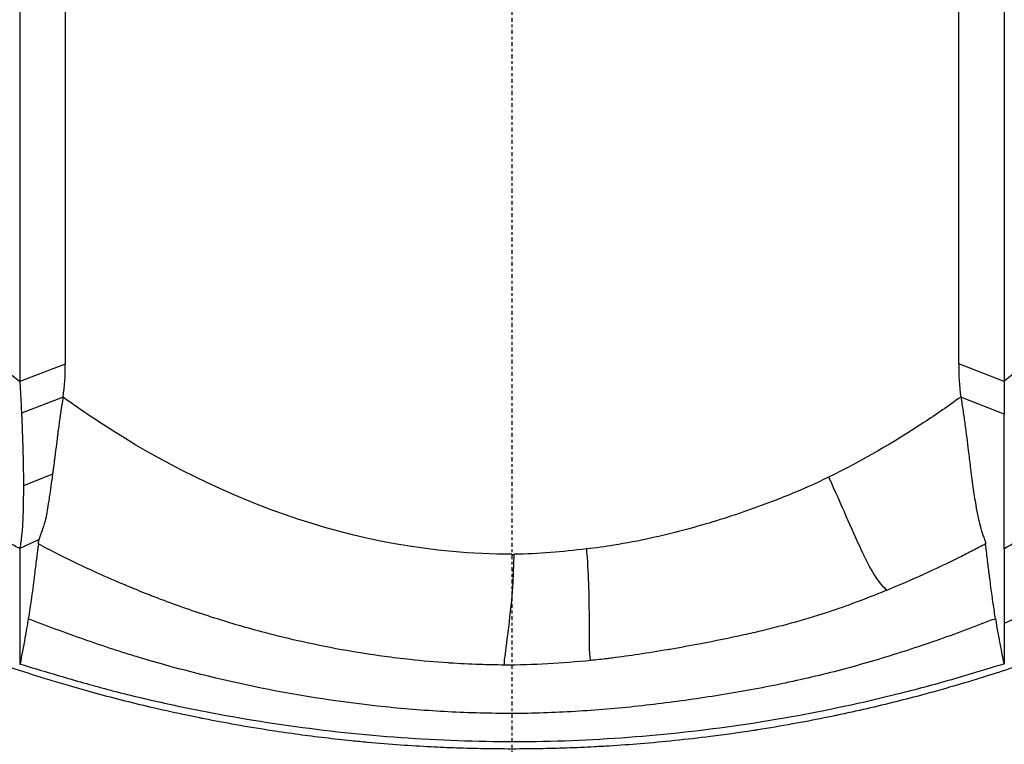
# Model space of a CAD drawing. Header units: millimetres. Extents: x 0 to 4378, y 0 to 2397.
# Tile 497 of 656: x 2233 to 2269, y 1175 to 1202. Entities that reach past the tile are written whole.
import ezdxf

# ---------------------------------------------------------------- set-up
doc = ezdxf.new("R2010")
doc.units = ezdxf.units.MM
doc.header["$LTSCALE"] = 0.2
doc.linetypes.add('CENTER2', pattern=[1.125, 0.75, -0.125, 0.125, -0.125])
doc.layers.add('02_Center Line', color=1, linetype='CENTER2')

# ---------------------------------------------------------------- blocks, each defined once
blk = doc.blocks.new('Blk$A16R2-0W24Z')
for p, q in [((16.473, 688.948), (16.474, 723.155)), ((-18.145, 722.509), (-18.145, 688.295)), ((18.147, 722.507), (18.145, 688.301)), ((-16.474, 688.933), (-18.145, 688.295)), ((18.145, 688.301), (16.473, 688.948)), ((18.145, 688.301), (18.144, 687.1)), ((-16.55, 687.722), (-18.085, 687.129)), ((18.144, 687.1), (16.552, 687.728)), ((-16.939, 684.883), (-18.014, 684.45)), ((-17.437, 682.474), (-18.148, 682.141)), ((-18.151, 677.883), (-18.137, 677.888)), ((-13.758, 676.4), (-13.759, 676.4)), ((13.757, 676.4), (13.756, 676.4))]:
    blk.add_line(p, q)
blk.add_arc((0, 736.1), 59, 252.45145, 252.45156)
for centre, major_axis, ratio, start_param, end_param in [((169.398, 970.578), (184.405, 284.559), 0.329504, 3.072186, 3.106934), ((-28.126, 689.07), (11.636, -0.777), 0.815749, 6.22281, 6.350476), ((32.255, 688.846), (-15.783, 0), 0.707125, 6.274075, 6.38352), ((-7.503, 764.032), (-10.363, 81.92), 0.526517, 3.075731, 3.077527)]:
    blk.add_ellipse(centre, major_axis=major_axis, ratio=ratio, start_param=start_param, end_param=end_param)
for points, knots in [([(-16.474, 723.155), (-16.474, 717.451), (-16.474, 711.748), (-16.474, 700.34), (-16.474, 694.637), (-16.474, 688.933)], [0.000001, 0.000001, 0.000001, 0.000001, 2.419796, 2.419796, 4.839592, 4.839592, 4.839592, 4.839592]), ([(29.204, 702.328), (29.049, 702.01), (28.888, 701.693), (28.56, 701.061), (28.392, 700.746), (28.045, 700.12), (27.866, 699.808), (27.503, 699.185), (27.317, 698.875), (26.745, 697.95), (26.346, 697.339), (25.507, 696.13), (25.068, 695.532), (24.153, 694.352), (23.678, 693.768), (22.683, 692.62), (22.167, 692.054), (21.091, 690.943), (20.536, 690.396), (19.663, 689.597), (19.366, 689.334), (18.915, 688.942), (18.764, 688.812), (18.534, 688.619), (18.456, 688.556), (18.301, 688.428), (18.223, 688.364), (18.145, 688.301)], [0, 0, 0, 0, 0.0625, 0.0625, 0.125, 0.125, 0.1875, 0.1875, 0.25, 0.25, 0.375, 0.375, 0.5, 0.5, 0.625, 0.625, 0.75, 0.75, 0.875, 0.875, 0.9375, 0.9375, 0.96875, 0.96875, 0.984375, 0.984375, 1, 1, 1, 1]), ([(48.916, 701.322), (48.614, 700.859), (48.307, 700.401), (47.746, 699.59), (47.494, 699.235), (46.892, 698.404), (46.539, 697.931), (45.811, 696.988), (45.438, 696.519), (44.863, 695.819), (44.667, 695.584), (44.106, 694.923), (43.738, 694.501), (43.113, 693.805), (42.859, 693.528), (42.512, 693.156), (42.421, 693.059), (42.128, 692.749), (41.925, 692.538), (41.311, 691.909), (40.896, 691.496), (40.365, 690.984), (40.256, 690.879), (39.707, 690.358), (39.261, 689.948), (38.503, 689.27), (38.193, 689), (37.422, 688.34), (36.957, 687.954), (36.195, 687.342), (35.901, 687.112), (35.158, 686.537), (34.704, 686.198), (34.049, 685.722), (33.851, 685.58), (33.555, 685.37), (33.458, 685.302), (33.167, 685.099), (32.973, 684.966), (32.277, 684.492), (31.77, 684.159), (31.08, 683.721), (30.9, 683.608), (30.186, 683.166), (29.649, 682.844), (28.739, 682.321), (28.371, 682.114), (27.382, 681.572), (26.757, 681.245), (25.822, 680.777), (25.516, 680.627), (24.581, 680.179), (23.947, 679.889), (23.233, 679.578), (23.158, 679.545), (22.915, 679.441), (22.747, 679.369), (22.179, 679.131), (21.776, 678.967), (20.967, 678.649), (20.56, 678.494), (19.814, 678.22), (19.474, 678.099), (18.78, 677.858), (18.426, 677.739), (17.709, 677.506), (17.346, 677.392), (16.609, 677.167), (16.233, 677.057), (15.635, 676.888), (15.412, 676.827), (14.847, 676.674), (14.504, 676.585), (13.805, 676.41), (13.449, 676.325), (12.716, 676.156), (12.339, 676.073), (11.937, 675.989), (11.911, 675.984), (11.854, 675.972), (11.822, 675.965), (11.697, 675.94), (11.604, 675.921), (11.125, 675.824), (10.738, 675.751), (9.92, 675.603), (9.487, 675.53), (9, 675.454), (8.947, 675.446), (8.369, 675.357), (7.844, 675.283), (6.882, 675.162), (6.447, 675.112), (5.587, 675.023), (5.164, 674.984), (4.361, 674.918), (3.982, 674.891), (3.416, 674.856), (3.229, 674.846), (2.701, 674.818), (2.358, 674.803), (1.682, 674.78), (1.348, 674.771), (0.692, 674.76), (0.371, 674.757), (0.033, 674.757), (0.016, 674.757), (-0.008, 674.757), (-0.017, 674.757), (-0.358, 674.757), (-0.691, 674.76), (-1.363, 674.772), (-1.703, 674.781), (-2.357, 674.804), (-2.671, 674.817), (-3.357, 674.852), (-3.73, 674.875), (-4.51, 674.93), (-4.917, 674.962), (-5.523, 675.018), (-5.722, 675.037), (-6.573, 675.124), (-7.224, 675.201), (-8.198, 675.334), (-8.522, 675.381), (-9.291, 675.498), (-9.736, 675.572), (-10.571, 675.72), (-10.962, 675.793), (-11.405, 675.881), (-11.458, 675.891), (-11.591, 675.918), (-11.672, 675.935), (-11.832, 675.967), (-11.91, 675.984), (-12.382, 676.083), (-12.774, 676.169), (-13.533, 676.345), (-13.9, 676.433), (-14.623, 676.615), (-14.978, 676.708), (-15.674, 676.898), (-16.015, 676.994), (-16.581, 677.16), (-16.807, 677.227), (-17.461, 677.426), (-17.887, 677.562), (-18.713, 677.834), (-19.111, 677.971), (-19.903, 678.251), (-20.295, 678.395), (-21.074, 678.69), (-21.459, 678.841), (-21.922, 679.028), (-22.001, 679.06), (-22.247, 679.16), (-22.413, 679.229), (-22.731, 679.363), (-22.884, 679.428), (-23.155, 679.544), (-23.273, 679.595), (-23.892, 679.866), (-24.39, 680.093), (-25.407, 680.572), (-25.924, 680.825), (-26.724, 681.232), (-27.009, 681.38), (-28.04, 681.926), (-28.779, 682.338), (-30.036, 683.076), (-30.558, 683.393), (-31.648, 684.08), (-32.217, 684.452), (-33.109, 685.058), (-33.436, 685.286), (-34.216, 685.84), (-34.664, 686.168), (-35.536, 686.826), (-35.961, 687.156), (-36.784, 687.813), (-37.183, 688.141), (-37.811, 688.671), (-38.042, 688.869), (-38.717, 689.457), (-39.156, 689.85), (-40.007, 690.638), (-40.42, 691.032), (-41.127, 691.727), (-41.425, 692.025), (-41.91, 692.523), (-42.1, 692.72), (-42.412, 693.049), (-42.535, 693.18), (-43.067, 693.751), (-43.469, 694.197), (-44.19, 695.021), (-44.51, 695.396), (-45.218, 696.247), (-45.602, 696.725), (-46.291, 697.607), (-46.596, 698.009), (-47.254, 698.898), (-47.603, 699.386), (-48.23, 700.289), (-48.51, 700.703), (-48.784, 701.12)], [0.1935014, 0.1935014, 0.1935014, 0.1935014, 0.2022331, 0.2022331, 0.2091416, 0.2091416, 0.2185354, 0.2185354, 0.2280897, 0.2280897, 0.2329689, 0.2329689, 0.2418944, 0.2418944, 0.2478794, 0.2478794, 0.25, 0.25, 0.2546633, 0.2546633, 0.2639429, 0.2639429, 0.2663325, 0.2663325, 0.2758971, 0.2758971, 0.2823778, 0.2823778, 0.291903, 0.291903, 0.2977948, 0.2977948, 0.3067459, 0.3067459, 0.3106171, 0.3106171, 0.3125, 0.3125, 0.3162386, 0.3162386, 0.325882, 0.325882, 0.3292645, 0.3292645, 0.3392493, 0.3392493, 0.3459883, 0.3459883, 0.3572216, 0.3572216, 0.3626411, 0.3626411, 0.3737034, 0.3737034, 0.375, 0.375, 0.3778908, 0.3778908, 0.3847543, 0.3847543, 0.3916277, 0.3916277, 0.3973126, 0.3973126, 0.4032105, 0.4032105, 0.4092058, 0.4092058, 0.4153802, 0.4153802, 0.4190268, 0.4190268, 0.4246386, 0.4246386, 0.430437, 0.430437, 0.4365692, 0.4365692, 0.4369794, 0.4369794, 0.4375, 0.4375, 0.4390149, 0.4390149, 0.445276, 0.445276, 0.4522603, 0.4522603, 0.453125, 0.453125, 0.4615649, 0.4615649, 0.4685384, 0.4685384, 0.4752936, 0.4752936, 0.4813116, 0.4813116, 0.4842692, 0.4842692, 0.4896834, 0.4896834, 0.4949482, 0.4949482, 0.5, 0.5, 0.5002568, 0.5002568, 0.5003876, 0.5003876, 0.505614, 0.505614, 0.5109657, 0.5109657, 0.5159157, 0.5159157, 0.5218046, 0.5218046, 0.5282643, 0.5282643, 0.5314191, 0.5314191, 0.541786, 0.541786, 0.5469596, 0.5469596, 0.55408, 0.55408, 0.5603558, 0.5603558, 0.5612004, 0.5612004, 0.5625, 0.5625, 0.5637682, 0.5637682, 0.5700935, 0.5700935, 0.5760487, 0.5760487, 0.5818443, 0.5818443, 0.5874405, 0.5874405, 0.5911611, 0.5911611, 0.5982452, 0.5982452, 0.6049205, 0.6049205, 0.6115549, 0.6115549, 0.6181384, 0.6181384, 0.6194974, 0.6194974, 0.622357, 0.622357, 0.625, 0.625, 0.6270506, 0.6270506, 0.6357771, 0.6357771, 0.6449367, 0.6449367, 0.6500388, 0.6500388, 0.6634534, 0.6634534, 0.6731077, 0.6731077, 0.6838293, 0.6838293, 0.6901228, 0.6901228, 0.6988953, 0.6988953, 0.7074051, 0.7074051, 0.7156068, 0.7156068, 0.7204553, 0.7204553, 0.7298402, 0.7298402, 0.738926, 0.738926, 0.7456432, 0.7456432, 0.75, 0.75, 0.7528673, 0.7528673, 0.7624117, 0.7624117, 0.7702153, 0.7702153, 0.7799043, 0.7799043, 0.7878707, 0.7878707, 0.7973388, 0.7973388, 0.8052283, 0.8052283, 0.8052283, 0.8052283]), ([(36.2, 700.842), (35.963, 700.395), (35.718, 699.95), (35.213, 699.064), (34.953, 698.623), (34.416, 697.747), (34.139, 697.311), (33.568, 696.446), (33.275, 696.015), (32.369, 694.734), (31.73, 693.892), (30.383, 692.236), (29.674, 691.423), (28.183, 689.831), (27.4, 689.051), (25.763, 687.533), (24.907, 686.793), (23.115, 685.364), (22.179, 684.674), (20.713, 683.686), (20.214, 683.364), (19.449, 682.893), (19.192, 682.739), (18.802, 682.51), (18.671, 682.434), (18.409, 682.283), (18.277, 682.208), (18.144, 682.134)], [-1, -1, -1, -1, -0.9375, -0.9375, -0.875, -0.875, -0.8125, -0.8125, -0.75, -0.75, -0.625, -0.625, -0.5, -0.5, -0.375, -0.375, -0.25, -0.25, -0.125, -0.125, -0.0625, -0.0625, -0.03125, -0.03125, -0.015625, -0.015625, 0, 0, 0, 0]), ([(38.217, 693.522), (38.097, 693.387), (37.977, 693.252), (37.628, 692.865), (37.397, 692.614), (36.929, 692.114), (36.692, 691.866), (36.214, 691.371), (35.973, 691.125), (35.483, 690.636), (35.235, 690.394), (34.728, 689.915), (34.47, 689.678), (33.947, 689.208), (33.682, 688.975), (32.881, 688.279), (32.339, 687.821), (31.233, 686.914), (30.671, 686.467), (29.808, 685.807), (29.522, 685.587), (28.921, 685.159), (28.62, 684.95), (28.007, 684.539), (27.697, 684.337), (27.071, 683.936), (26.755, 683.739), (26.276, 683.446), (26.113, 683.349), (25.794, 683.157), (25.63, 683.062), (25.14, 682.777), (24.812, 682.588), (24.15, 682.214), (23.815, 682.03), (23.308, 681.758), (23.137, 681.669), (22.794, 681.492), (22.622, 681.404), (21.757, 680.97), (21.053, 680.635), (19.615, 679.992), (18.89, 679.684), (18.144, 679.387)], [0.2959037, 0.2959037, 0.2959037, 0.2959037, 0.3125032, 0.3125032, 0.343753, 0.343753, 0.3750029, 0.3750029, 0.4062527, 0.4062527, 0.4375026, 0.4375026, 0.4687524, 0.4687524, 0.5000022, 0.5000022, 0.5625019, 0.5625019, 0.6250016, 0.6250016, 0.6562515, 0.6562515, 0.6875013, 0.6875013, 0.7187512, 0.7187512, 0.750001, 0.750001, 0.7656259, 0.7656259, 0.7812508, 0.7812508, 0.8125007, 0.8125007, 0.8437505, 0.8437505, 0.8593754, 0.8593754, 0.8750004, 0.8750004, 0.9375001, 0.9375001, 1.0000001, 1.0000001, 1.0000001, 1.0000001]), ([(-18.145, 688.295), (-18.133, 688.094), (-18.122, 687.897), (-18.102, 687.508), (-18.093, 687.317), (-18.085, 687.129)], [-0.1726595, -0.1726595, -0.1726595, -0.1726595, -0.0863353, -0.0863353, 0, 0, 0, 0]), ([(-16.55, 687.722), (-16.559, 687.67), (-16.568, 687.617), (-16.586, 687.509), (-16.595, 687.453), (-16.613, 687.341), (-16.621, 687.284), (-16.636, 687.185), (-16.643, 687.143), (-16.652, 687.082), (-16.654, 687.064), (-16.658, 687.037), (-16.659, 687.028), (-16.662, 687.013), (-16.663, 687.005), (-16.664, 686.994), (-16.665, 686.99), (-16.676, 686.911), (-16.687, 686.834), (-16.708, 686.677), (-16.719, 686.597), (-16.736, 686.467), (-16.742, 686.419), (-16.752, 686.345), (-16.755, 686.321), (-16.759, 686.286), (-16.76, 686.276), (-16.763, 686.252), (-16.765, 686.238), (-16.771, 686.19), (-16.776, 686.156), (-16.784, 686.087), (-16.789, 686.051), (-16.797, 685.983), (-16.801, 685.951), (-16.807, 685.909), (-16.808, 685.901), (-16.809, 685.891), (-16.809, 685.889), (-16.81, 685.886), (-16.81, 685.884), (-16.815, 685.841), (-16.82, 685.803), (-16.829, 685.729), (-16.834, 685.693), (-16.842, 685.629), (-16.845, 685.601), (-16.851, 685.553), (-16.854, 685.532), (-16.857, 685.505), (-16.858, 685.498), (-16.866, 685.437), (-16.873, 685.384), (-16.887, 685.274), (-16.894, 685.217), (-16.909, 685.105), (-16.916, 685.051), (-16.926, 684.974), (-16.93, 684.95), (-16.935, 684.912), (-16.937, 684.898), (-16.939, 684.883)], [0, 0, 0, 0, 0.0559167, 0.0559167, 0.1127767, 0.1127767, 0.1705122, 0.1705122, 0.2140703, 0.2140703, 0.233127, 0.233127, 0.2421945, 0.2421945, 0.2499016, 0.2499016, 0.2539263, 0.2539263, 0.3342969, 0.3342969, 0.4174976, 0.4174976, 0.4682375, 0.4682375, 0.4936075, 0.4936075, 0.5041946, 0.5041946, 0.5189775, 0.5189775, 0.5540142, 0.5540142, 0.5882045, 0.5882045, 0.6166001, 0.6166001, 0.6228117, 0.6228117, 0.624574, 0.624574, 0.6257482, 0.6257482, 0.6589237, 0.6589237, 0.6945068, 0.6945068, 0.7247225, 0.7247225, 0.7473843, 0.7473843, 0.7552537, 0.7552537, 0.8153695, 0.8153695, 0.8812661, 0.8812661, 0.9487146, 0.9487146, 0.979805, 0.979805, 1, 1, 1, 1]), ([(0, 681.931), (-5.909, 681.924), (-11.29, 684.167), (-15.851, 687.226), (-16.204, 687.472), (-16.55, 687.722)], [-0.999449, -0.999449, -0.999449, -0.999449, -0.875, -0.875, -0.8643709, -0.8643709, -0.8643709, -0.8643709]), ([(16.552, 687.728), (16.107, 687.406), (15.651, 687.091), (14.08, 686.059), (12.913, 685.382), (11.676, 684.775)], [0, 0, 0, 0, 0.2973571, 0.2973571, 1, 1, 1, 1]), ([(16.552, 687.728), (16.581, 687.553), (16.608, 687.38), (16.658, 687.041), (16.681, 686.874), (16.748, 686.383), (16.788, 686.064), (16.851, 685.557), (16.875, 685.358), (16.932, 684.907), (16.965, 684.657), (17.03, 684.184), (17.064, 683.958), (17.128, 683.587), (17.157, 683.435), (17.211, 683.186), (17.235, 683.084), (17.298, 682.846), (17.337, 682.714), (17.4, 682.54), (17.421, 682.494), (17.443, 682.426), (17.45, 682.401), (17.459, 682.36), (17.465, 682.335), (17.466, 682.315)], [-1.227709, -1.227709, -1.227709, -1.227709, -1.14152, -1.14152, -1.055318, -1.055318, -0.882938, -0.882938, -0.767477, -0.767477, -0.614048, -0.614048, -0.461415, -0.461415, -0.346778, -0.346778, -0.260623, -0.260623, -0.132689, -0.132689, -0.061389, -0.061389, -0.027555, -0.027555, 0, 0, 0, 0]), ([(-18.085, 687.129), (-18.074, 686.885), (-18.063, 686.646), (-18.046, 686.177), (-18.038, 685.946), (-18.026, 685.498), (-18.021, 685.279), (-18.015, 684.855), (-18.014, 684.649), (-18.014, 684.45)], [-0.4460143, -0.4460143, -0.4460143, -0.4460143, -0.335024, -0.335024, -0.223008, -0.223008, -0.1109235, -0.1109235, -0.000001, -0.000001, -0.000001, -0.000001]), ([(18.144, 682.134), (18.144, 682.333), (18.144, 683.001), (18.144, 684.672), (18.144, 686.162), (18.144, 687.1)], [-1, -1, -1, -1, -0.7307352, -0.4232454, 0, 0, 0, 0]), ([(-18.148, 682.141), (-18.284, 682.216), (-18.42, 682.291), (-18.554, 682.368), (-18.622, 682.407), (-18.689, 682.445), (-18.756, 682.484), (-18.823, 682.523), (-18.89, 682.562), (-18.957, 682.601), (-18.968, 682.608), (-18.98, 682.615), (-18.992, 682.622), (-19.246, 682.772), (-19.499, 682.924), (-19.748, 683.078), (-19.772, 683.092), (-19.795, 683.106), (-19.818, 683.121), (-20.316, 683.429), (-20.805, 683.746), (-21.284, 684.07), (-21.328, 684.1), (-21.372, 684.13), (-21.416, 684.16), (-21.622, 684.3), (-21.826, 684.441), (-22.028, 684.584), (-22.273, 684.757), (-22.515, 684.933), (-22.755, 685.11), (-23.234, 685.464), (-23.703, 685.825), (-24.161, 686.193), (-24.242, 686.258), (-24.323, 686.324), (-24.403, 686.389)], [-1, -1, -1, -1, -0.94014, -0.94014, -0.94014, -0.910212, -0.910212, -0.910212, -0.880282, -0.880282, -0.880282, -0.875, -0.875, -0.875, -0.760569, -0.760569, -0.760569, -0.75, -0.75, -0.75, -0.52113, -0.52113, -0.52113, -0.5, -0.5, -0.5, -0.401417, -0.401417, -0.401417, -0.281705, -0.281705, -0.281705, -0.042273, -0.042273, -0.042273, 0, 0, 0, 0]), ([(-16.939, 684.883), (-16.959, 684.736), (-16.98, 684.591), (-17.02, 684.311), (-17.04, 684.175), (-17.071, 683.957), (-17.084, 683.871), (-17.114, 683.675), (-17.131, 683.569), (-17.168, 683.359), (-17.191, 683.253), (-17.252, 683.014), (-17.297, 682.886), (-17.358, 682.715), (-17.377, 682.662), (-17.402, 682.588), (-17.41, 682.564), (-17.421, 682.529), (-17.424, 682.518), (-17.429, 682.501), (-17.431, 682.496), (-17.434, 682.485), (-17.435, 682.479), (-17.437, 682.474)], [-0.4510585, -0.4510585, -0.4510585, -0.4510585, -0.3897494, -0.3897494, -0.3287848, -0.3287848, -0.2885823, -0.2885823, -0.2343398, -0.2343398, -0.1732527, -0.1732527, -0.0845506, -0.0845506, -0.0419377, -0.0419377, -0.0210197, -0.0210197, -0.010648, -0.010648, -0.0054827, -0.0054827, -0.000001, -0.000001, -0.000001, -0.000001]), ([(11.676, 684.775), (11.191, 684.531), (10.685, 684.309), (9.979, 684.024), (9.789, 683.95), (8.881, 683.605), (8.15, 683.353), (7.037, 683.014), (6.666, 682.908), (6.291, 682.809)], [0, 0, 0, 0, 0.2939135, 0.2939135, 0.4012201, 0.4012201, 0.8024403, 0.8024403, 1, 1, 1, 1]), ([(11.676, 684.775), (11.915, 684.261), (12.123, 683.784), (12.317, 683.342), (12.511, 682.9), (12.691, 682.493), (12.864, 682.125), (13.034, 681.765), (13.197, 681.443), (13.358, 681.179), (13.519, 680.914), (13.678, 680.706), (13.839, 680.613)], [-1, -1, -1, -1, -0.7474254, -0.7474254, -0.7474254, -0.4948509, -0.4948509, -0.4948509, -0.2475037, -0.2475037, -0.2475037, -0.0000053, -0.0000053, -0.0000053, -0.0000053]), ([(-18.014, 684.45), (-18.014, 684.307), (-18.015, 684.167), (-18.018, 683.896), (-18.02, 683.766), (-18.025, 683.556), (-18.027, 683.475), (-18.033, 683.29), (-18.038, 683.189), (-18.048, 682.988), (-18.055, 682.886), (-18.069, 682.72), (-18.076, 682.653), (-18.094, 682.498), (-18.105, 682.413), (-18.128, 682.263), (-18.139, 682.198), (-18.148, 682.141)], [-0.542006, -0.542006, -0.542006, -0.542006, -0.4642766, -0.4642766, -0.3875124, -0.3875124, -0.3371829, -0.3371829, -0.2709315, -0.2709315, -0.1984515, -0.1984515, -0.146033, -0.146033, -0.0709466, -0.0709466, 0, 0, 0, 0]), ([(6.291, 682.809), (5.905, 682.708), (5.515, 682.614), (4.673, 682.429), (4.22, 682.341), (3.428, 682.213), (3.092, 682.167), (2.753, 682.13)], [0, 0, 0, 0, 0.3366953, 0.3366953, 0.7198754, 0.7198754, 1, 1, 1, 1]), ([(-17.463, 682.311), (-17.463, 682.304), (-17.463, 682.298), (-17.463, 682.291), (-17.464, 682.269), (-17.467, 682.248), (-17.469, 682.227), (-17.473, 682.193), (-17.478, 682.159), (-17.483, 682.126), (-17.49, 682.07), (-17.499, 682.014), (-17.506, 681.959), (-17.519, 681.872), (-17.53, 681.785), (-17.541, 681.699), (-17.566, 681.495), (-17.589, 681.295), (-17.613, 681.1), (-17.664, 680.7), (-17.717, 680.318), (-17.773, 679.949), (-17.794, 679.816), (-17.814, 679.686), (-17.835, 679.556)], [0.0001787, 0.0001787, 0.0001787, 0.0001787, 0.0038617, 0.0038617, 0.0038617, 0.0162284, 0.0162284, 0.0162284, 0.036177, 0.036177, 0.036177, 0.0694255, 0.0694255, 0.0694255, 0.1218948, 0.1218948, 0.1218948, 0.2459387, 0.2459387, 0.2459387, 0.4994125, 0.4994125, 0.4994125, 0.5904254, 0.5904254, 0.5904254, 0.5904254]), ([(-17.463, 682.312), (-17.463, 682.335), (-17.461, 682.359), (-17.451, 682.414), (-17.445, 682.444), (-17.437, 682.474)], [-0.06767369, -0.06767369, -0.06767369, -0.06767369, -0.03374564, -0.03374564, -0.000001, -0.000001, -0.000001, -0.000001]), ([(-0.281, 677.851), (-0.584, 677.853), (-0.887, 677.859), (-1.19, 677.869), (-1.561, 677.882), (-1.931, 677.9), (-2.301, 677.925), (-2.323, 677.926), (-2.345, 677.928), (-2.367, 677.929), (-2.834, 677.961), (-3.3, 678.002), (-3.764, 678.052), (-4.077, 678.086), (-4.39, 678.125), (-4.702, 678.167), (-5.234, 678.239), (-5.762, 678.323), (-6.286, 678.417), (-6.827, 678.516), (-7.365, 678.626), (-7.898, 678.747), (-8.348, 678.849), (-8.795, 678.96), (-9.238, 679.078), (-9.862, 679.244), (-10.478, 679.426), (-11.085, 679.621), (-11.714, 679.822), (-12.333, 680.039), (-12.942, 680.269), (-13.133, 680.341), (-13.322, 680.415), (-13.511, 680.489), (-13.64, 680.54), (-13.768, 680.592), (-13.896, 680.644), (-13.938, 680.661), (-13.98, 680.678), (-14.022, 680.696), (-14.06, 680.711), (-14.098, 680.727), (-14.136, 680.743), (-14.184, 680.763), (-14.231, 680.782), (-14.278, 680.802), (-14.362, 680.838), (-14.447, 680.874), (-14.531, 680.91), (-14.867, 681.054), (-15.2, 681.202), (-15.53, 681.354), (-15.941, 681.544), (-16.347, 681.74), (-16.746, 681.941), (-16.987, 682.063), (-17.226, 682.186), (-17.463, 682.312)], [0, 0, 0, 0, 0.0488509, 0.0488509, 0.0488509, 0.1086798, 0.1086798, 0.1086798, 0.1122608, 0.1122608, 0.1122608, 0.1878912, 0.1878912, 0.1878912, 0.2390807, 0.2390807, 0.2390807, 0.3262592, 0.3262592, 0.3262592, 0.4164413, 0.4164413, 0.4164413, 0.4927204, 0.4927204, 0.4927204, 0.6001946, 0.6001946, 0.6001946, 0.7114802, 0.7114802, 0.7114802, 0.7463599, 0.7463599, 0.7463599, 0.7701388, 0.7701388, 0.7701388, 0.7779406, 0.7779406, 0.7779406, 0.7850908, 0.7850908, 0.7850908, 0.7939173, 0.7939173, 0.7939173, 0.8097697, 0.8097697, 0.8097697, 0.8731796, 0.8731796, 0.8731796, 0.9523312, 0.9523312, 0.9523312, 1, 1, 1, 1]), ([(17.466, 682.315), (17.309, 682.232), (17.151, 682.149), (16.992, 682.067), (16.833, 681.985), (16.673, 681.904), (16.512, 681.824), (16.19, 681.664), (15.865, 681.507), (15.536, 681.355), (15.051, 681.129), (14.557, 680.912), (14.057, 680.704), (13.984, 680.673), (13.912, 680.643), (13.839, 680.613)], [0.0001165, 0.0001165, 0.0001165, 0.0001165, 0.135501, 0.135501, 0.135501, 0.271002, 0.271002, 0.271002, 0.5420038, 0.5420038, 0.5420038, 0.9420101, 0.9420101, 0.9420101, 0.9999983, 0.9999983, 0.9999983, 0.9999983]), ([(17.83, 679.556), (17.815, 679.648), (17.801, 679.741), (17.772, 679.936), (17.757, 680.032), (17.716, 680.31), (17.689, 680.505), (17.654, 680.761), (17.647, 680.817), (17.624, 680.987), (17.609, 681.104), (17.573, 681.395), (17.551, 681.573), (17.519, 681.848), (17.509, 681.939), (17.496, 682.054), (17.493, 682.078), (17.486, 682.138), (17.483, 682.173), (17.473, 682.259), (17.468, 682.299), (17.466, 682.315)], [0.000004, 0.000004, 0.000004, 0.000004, 0.147928, 0.147928, 0.305381, 0.305381, 0.652322, 0.652322, 0.752042, 0.752042, 0.945907, 0.945907, 1.237825, 1.237825, 1.384727, 1.384727, 1.418672, 1.418672, 1.467648, 1.467648, 1.538175, 1.538175, 1.538175, 1.538175]), ([(-18.148, 682.141), (-18.148, 682.111), (-18.148, 682.081), (-18.148, 682.024), (-18.148, 681.995), (-18.148, 681.912), (-18.148, 681.859), (-18.148, 681.703), (-18.147, 681.603), (-18.147, 681.299), (-18.147, 681.096), (-18.146, 680.509), (-18.146, 680.138), (-18.145, 679.1), (-18.144, 678.477), (-18.151, 677.883)], [0, 0, 0, 0, 0.015912, 0.015912, 0.031824, 0.031824, 0.0636481, 0.0636481, 0.1272961, 0.1272961, 0.2545922, 0.2545922, 0.5091845, 0.5091845, 1, 1, 1, 1]), ([(2.909, 678.019), (2.875, 678.117), (2.864, 678.324), (2.859, 678.58), (2.854, 678.844), (2.855, 679.16), (2.855, 679.507), (2.854, 679.874), (2.851, 680.276), (2.839, 680.705), (2.827, 681.11), (2.807, 681.539), (2.766, 681.994), (2.762, 682.039), (2.757, 682.085), (2.753, 682.13)], [-1, -1, -1, -1, -0.7648209, -0.7648209, -0.7648209, -0.522161, -0.522161, -0.522161, -0.2658598, -0.2658598, -0.2658598, -0.0239286, -0.0239286, -0.0239286, 0, 0, 0, 0]), ([(18.144, 682.134), (18.144, 682.13), (18.144, 682.125), (18.144, 682.112), (18.144, 682.105), (18.145, 682.085), (18.144, 682.073), (18.144, 682.048), (18.144, 682.044), (18.144, 682.008), (18.144, 681.977), (18.144, 681.877), (18.144, 681.814), (18.144, 681.626), (18.144, 681.502), (18.144, 681.138), (18.144, 680.902), (18.144, 680.447), (18.144, 680.226), (18.144, 679.958), (18.144, 679.904), (18.144, 679.693), (18.144, 679.538), (18.144, 679.387)], [-1.42869, -1.42869, -1.42869, -1.42869, -1.424982, -1.424982, -1.417468, -1.417468, -1.406144, -1.406144, -1.393555, -1.393555, -1.342995, -1.342995, -1.253038, -1.253038, -1.073326, -1.073326, -0.713843, -0.713843, -0.356083, -0.356083, -0.266966, -0.266966, 0, 0, 0, 0]), ([(13.839, 680.613), (13.733, 680.57), (13.627, 680.528), (13.521, 680.485), (13.157, 680.34), (12.79, 680.198), (12.418, 680.063), (12.09, 679.944), (11.758, 679.83), (11.423, 679.722), (11.37, 679.705), (11.317, 679.688), (11.264, 679.672), (10.838, 679.538), (10.406, 679.416), (9.97, 679.302), (9.723, 679.237), (9.474, 679.176), (9.224, 679.116), (8.999, 679.062), (8.774, 679.01), (8.547, 678.96), (8.023, 678.844), (7.495, 678.736), (6.964, 678.635), (6.585, 678.563), (6.203, 678.494), (5.821, 678.429), (5.798, 678.425), (5.775, 678.421), (5.752, 678.417), (5.392, 678.356), (5.032, 678.297), (4.67, 678.243), (4.346, 678.194), (4.021, 678.149), (3.694, 678.108), (3.633, 678.1), (3.572, 678.093), (3.511, 678.085), (3.311, 678.061), (3.11, 678.039), (2.909, 678.019)], [0, 0, 0, 0, 0.0315479, 0.0315479, 0.0315479, 0.1397158, 0.1397158, 0.1397158, 0.2350812, 0.2350812, 0.2350812, 0.2500792, 0.2500792, 0.2500792, 0.3704781, 0.3704781, 0.3704781, 0.4386181, 0.4386181, 0.4386181, 0.500044, 0.500044, 0.500044, 0.6421543, 0.6421543, 0.6421543, 0.7439225, 0.7439225, 0.7439225, 0.7500405, 0.7500405, 0.7500405, 0.8456907, 0.8456907, 0.8456907, 0.9314825, 0.9314825, 0.9314825, 0.9474587, 0.9474587, 0.9474587, 1, 1, 1, 1]), ([(-17.835, 679.556), (-17.874, 679.318), (-17.914, 679.085), (-17.955, 678.856), (-18.014, 678.526), (-18.076, 678.204), (-18.137, 677.888)], [0.5904254, 0.5904254, 0.5904254, 0.5904254, 0.7579379, 0.7579379, 0.7579379, 0.9999997, 0.9999997, 0.9999997, 0.9999997]), ([(17.83, 679.556), (17.659, 679.5), (17.49, 679.433), (17.148, 679.3), (16.977, 679.235), (16.461, 679.041), (16.115, 678.915), (15.068, 678.548), (14.361, 678.317), (12.929, 677.886), (12.205, 677.684), (10.728, 677.321), (9.982, 677.161), (8.476, 676.873), (7.717, 676.745), (6.573, 676.576), (6.19, 676.523), (5.424, 676.424), (5.04, 676.377), (4.269, 676.294), (3.883, 676.256), (3.109, 676.19), (2.72, 676.163), (1.554, 676.094), (0.774, 676.067), (-0.398, 676.066), (-0.788, 676.072), (-1.568, 676.092), (-1.958, 676.108), (-3.126, 676.168), (-3.902, 676.229), (-6.218, 676.467), (-7.744, 676.702), (-10.741, 677.305), (-12.212, 677.673), (-13.826, 678.154), (-14.004, 678.209), (-14.272, 678.292), (-14.36, 678.32), (-14.539, 678.376), (-14.627, 678.405), (-15.068, 678.55), (-15.419, 678.67), (-16.465, 679.037), (-17.154, 679.292), (-17.835, 679.556)], [0, 0, 0, 0, 0.015625, 0.015625, 0.03125, 0.03125, 0.0625, 0.0625, 0.125, 0.125, 0.1875, 0.1875, 0.25, 0.25, 0.3125, 0.3125, 0.34375, 0.34375, 0.375, 0.375, 0.40625, 0.40625, 0.4375, 0.4375, 0.5, 0.5, 0.53125, 0.53125, 0.5624999, 0.5624999, 0.6249999, 0.6249999, 0.7499999, 0.7499999, 0.8749999, 0.8749999, 0.8906249, 0.8906249, 0.8984374, 0.8984374, 0.9062499, 0.9062499, 0.9374999, 0.9374999, 0.9999999, 0.9999999, 0.9999999, 0.9999999]), ([(17.83, 679.556), (17.881, 679.218), (17.956, 678.824), (18.044, 678.358), (18.092, 678.124), (18.141, 677.893)], [-0.7870347, -0.7870347, -0.7870347, -0.7870347, -0.4002607, -0.4002607, -0.000005, -0.000005, -0.000005, -0.000005]), ([(18.144, 679.387), (18.147, 679.124), (18.144, 678.88), (18.144, 678.504), (18.144, 678.381), (18.147, 678.136), (18.15, 678.013), (18.154, 677.889)], [-0.951184, -0.951184, -0.951184, -0.951184, -0.4724999, -0.4724999, -0.2356926, -0.2356926, -0.0000009, -0.0000009, -0.0000009, -0.0000009]), ([(-18.137, 677.888), (-17.549, 677.708), (-16.957, 677.531), (-16.062, 677.273), (-15.762, 677.189), (-15.312, 677.064), (-15.162, 677.023), (-14.936, 676.961), (-14.86, 676.941), (-14.71, 676.901), (-14.634, 676.881), (-14.559, 676.862)], [-1, -1, -1, -1, -0.5, -0.5, -0.25, -0.25, -0.125, -0.125, -0.0625, -0.0625, 0, 0, 0, 0]), ([(1.937, 675.064), (4.733, 675.159), (7.515, 675.459), (11.588, 676.18), (12.93, 676.468), (14.911, 676.962), (15.565, 677.137), (16.539, 677.416), (16.862, 677.512), (17.344, 677.659), (17.504, 677.708), (17.744, 677.784), (17.824, 677.808), (17.983, 677.854), (18.063, 677.875), (18.141, 677.893)], [-1, -1, -1, -1, -0.5, -0.5, -0.25, -0.25, -0.125, -0.125, -0.0625, -0.0625, -0.03125, -0.03125, -0.015625, -0.015625, -0.000001, -0.000001, -0.000001, -0.000001]), ([(18.141, 677.893), (18.144, 677.892), (18.146, 677.891), (18.15, 677.89), (18.152, 677.889), (18.154, 677.889)], [0, 0, 0, 0, 0.000915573, 0.000915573, 0.001815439, 0.001815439, 0.001815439, 0.001815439]), ([(-14.559, 676.862), (-14.229, 676.779), (-13.898, 676.698), (-13.233, 676.543), (-12.9, 676.468), (-11.896, 676.251), (-11.222, 676.117), (-9.188, 675.75), (-7.816, 675.549), (-5.05, 675.241), (-3.657, 675.136), (-1.561, 675.051), (-0.862, 675.036), (0.538, 675.029), (1.238, 675.04), (1.937, 675.064)], [-1, -1, -1, -1, -0.9375, -0.9375, -0.875, -0.875, -0.75, -0.75, -0.5, -0.5, -0.25, -0.25, -0.125, -0.125, 0, 0, 0, 0])]:
    blk.add_open_spline(points, degree=3, knots=knots)
for points in [[(-0.281, 677.851), (-0.294, 678.195), (0.078, 680.079), (0.078, 681.931)], [(2.753, 682.13), (1.868, 682.023), (0.977, 681.949), (0.078, 681.931)], [(2.909, 678.019), (1.852, 677.913), (0.789, 677.844), (-0.281, 677.851)]]:
    blk.add_open_spline(points, degree=3)
at = {"layer": '02_Center Line'}
blk.add_line((0, 1425.306), (0, -16.53), dxfattribs=at)

msp = doc.modelspace()

# ---------------------------------------------------------------- block references
msp.add_blockref('Blk$A16R2-0W24Z', (2251.163, 499.915))

doc.saveas('drawing.dxf')
